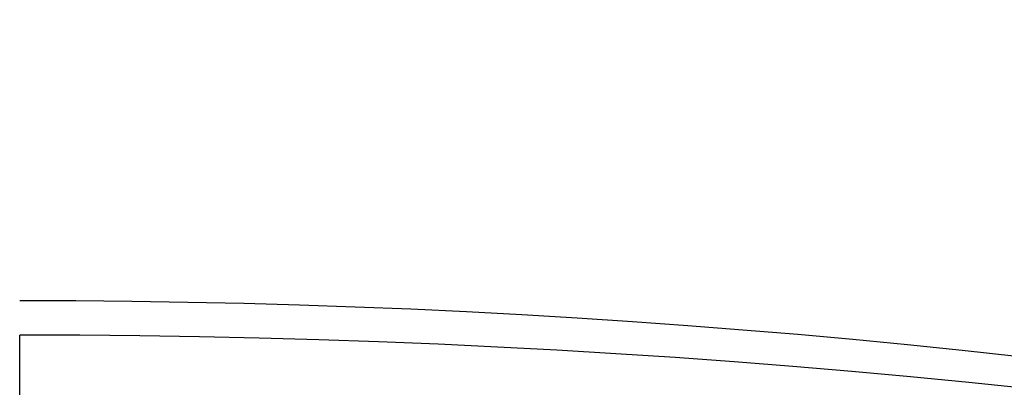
# Model space of a CAD drawing. Header units: centimetres. Extents: x -4 to 4, y -21.1 to 0.5.
# Tile 651 of 656: x 0 to 0.131, y -18.0622 to -18.0134. Entities that reach past the tile are written whole.
import ezdxf

# ---------------------------------------------------------------- set-up
doc = ezdxf.new("R2010")
doc.units = ezdxf.units.CM
doc.layers.add('Default', color=7, linetype='Continuous', true_color=0x000000)

msp = doc.modelspace()

# ---------------------------------------------------------------- linework, layer by layer
at = {"layer": 'Default'}
for p in [(0, -18.12019, -0.8112), (0, -18.07614, -1.02205)]:
    msp.add_line(p, (0, -18.0553, -0.90387), dxfattribs=at)
at = {"layer": 'Default', "extrusion": (-1.59595e-16, -0.173648, -0.984808)}
msp.add_arc((0, 18.85904, 3.68041), 1.13325, 180, 291.6, dxfattribs=at)
at = {"layer": 'Default', "extrusion": (0, 0.173648, 0.984808)}
for centre, radius, start, end in [((0, 18.85904, -3.99492), 1.1942, 257.49239, 307.9474), ((0, 18.85904, -3.54541), 1.155, 90, 270)]:
    msp.add_arc(centre, radius, start, end, dxfattribs=at)
at = {"layer": 'Default', "extrusion": (-6.11658e-23, 0.173648, 0.984808)}
msp.add_arc((0, 18.85904, -4.02541), 1.235, 90, 270, dxfattribs=at)
at = {"layer": 'Default'}
msp.add_open_spline([(1.28941, -19.55, -0.85601), (1.29064, -19.50005, -0.85518), (1.28962, -19.40175, -0.85586), (1.27822, -19.25889, -0.86354), (1.25719, -19.12047, -0.87743), (1.22659, -18.98638, -0.89706), (1.18642, -18.85697, -0.9218), (1.13673, -18.73293, -0.95082), (1.07779, -18.61527, -0.9831), (1.01015, -18.50513, -1.01741), (0.93488, -18.40392, -1.05236), (0.85306, -18.31242, -1.08669), (0.76614, -18.2314, -1.11921), (0.67525, -18.16095, -1.14908), (0.58168, -18.10111, -1.17559), (0.48601, -18.0514, -1.19841), (0.38953, -18.01169, -1.21716), (0.29201, -17.98125, -1.23186), (0.19466, -17.95996, -1.24231), (0.09708, -17.9473, -1.24861), (0.03221, -17.94453, -1.25), (0, -17.94453, -1.25)], degree=3, dxfattribs=at)

doc.saveas('drawing.dxf')
